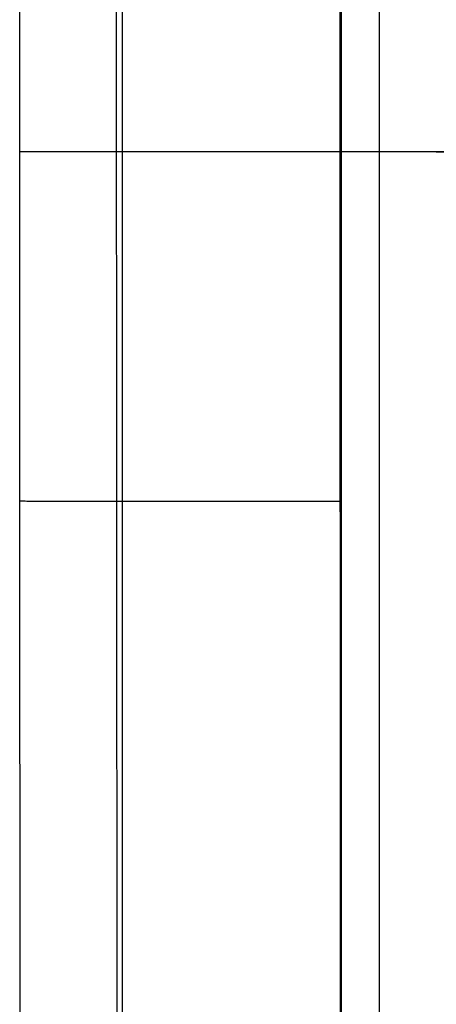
# Model space of a CAD drawing. Extents: x -383 to 1849, y -1185 to -529.
# Tile 617 of 656: x 446 to 472, y -976 to -915. Entities that reach past the tile are written whole.
import ezdxf

# ---------------------------------------------------------------- set-up
doc = ezdxf.new("R2010")
doc.units = 0
doc.layers.add('PREDEFINITO', color=7, linetype='CONTINUOUS')

msp = doc.modelspace()

# ---------------------------------------------------------------- linework, layer by layer
at = {"layer": 'PREDEFINITO'}
for p, q in [((452.356, -1016.516, 679.883), (452.356, -807.082, 679.883)), ((452.356, -1016.516, 647.883), (452.356, -807.082, 647.883)), ((468.356, -1016.516, 663.883), (468.356, -807.082, 663.883)), ((452.068, -1053.326, 433.228), (451.958, -883.646, 433.674)), ((465.96, -885.974, 440.631), (465.998, -1075.436, 439.084)), ((445.967, -944.768, 419.688), (445.951, -888.576, 419.688)), ((465.965, -1078.013, 439.038), (465.91, -902.932, 440.751)), ((445.962, -922.994, 419.688), (1047, -922.994, 419.688)), ((445.981, -1000.962, 419.688), (445.967, -944.768, 419.688)), ((445.979, -944.768, 420.164), (445.967, -944.768, 419.688)), ((446.003, -944.769, 420.642), (445.979, -944.768, 420.164)), ((446.038, -944.77, 421.121), (446.003, -944.769, 420.642)), ((446.085, -944.771, 421.602), (446.038, -944.77, 421.121)), ((446.143, -944.772, 422.082), (446.085, -944.771, 421.602)), ((446.214, -944.772, 422.563), (446.143, -944.772, 422.082)), ((446.296, -944.773, 423.043), (446.214, -944.772, 422.563)), ((446.391, -944.774, 423.522), (446.296, -944.773, 423.043)), ((446.498, -944.774, 424), (446.391, -944.774, 423.522)), ((446.616, -944.775, 424.476), (446.498, -944.774, 424)), ((446.747, -944.776, 424.951), (446.616, -944.775, 424.476)), ((446.889, -944.776, 425.422), (446.747, -944.776, 424.951)), ((447.043, -944.777, 425.89), (446.889, -944.776, 425.422)), ((447.209, -944.778, 426.355), (447.043, -944.777, 425.89)), ((447.387, -944.778, 426.816), (447.209, -944.778, 426.355)), ((447.576, -944.779, 427.272), (447.387, -944.778, 426.816)), ((447.776, -944.779, 427.724), (447.576, -944.779, 427.272)), ((447.987, -944.78, 428.17), (447.776, -944.779, 427.724)), ((448.209, -944.78, 428.611), (447.987, -944.78, 428.17)), ((448.442, -944.78, 429.046), (448.209, -944.78, 428.611)), ((448.685, -944.781, 429.474), (448.442, -944.78, 429.046)), ((448.938, -944.781, 429.895), (448.685, -944.781, 429.474)), ((449.201, -944.782, 430.31), (448.938, -944.781, 429.895)), ((449.474, -944.782, 430.717), (449.201, -944.782, 430.31)), ((449.755, -944.782, 431.116), (449.474, -944.782, 430.717)), ((450.046, -944.782, 431.507), (449.755, -944.782, 431.116)), ((450.345, -944.783, 431.889), (450.046, -944.782, 431.507)), ((450.653, -944.783, 432.263), (450.345, -944.783, 431.889)), ((450.968, -944.783, 432.628), (450.653, -944.783, 432.263)), ((451.291, -944.783, 432.984), (450.968, -944.783, 432.628)), ((451.621, -944.783, 433.331), (451.291, -944.783, 432.984)), ((451.957, -944.783, 433.668), (451.621, -944.783, 433.331)), ((452.311, -944.783, 434.008), (451.957, -944.783, 433.668)), ((452.673, -944.783, 434.342), (452.311, -944.783, 434.008)), ((453.041, -944.783, 434.669), (452.673, -944.783, 434.342)), ((453.417, -944.783, 434.991), (453.041, -944.783, 434.669)), ((453.8, -944.783, 435.305), (453.417, -944.783, 434.991)), ((454.189, -944.783, 435.613), (453.8, -944.783, 435.305)), ((454.585, -944.783, 435.914), (454.189, -944.783, 435.613)), ((454.988, -944.783, 436.208), (454.585, -944.783, 435.914)), ((455.397, -944.783, 436.494), (454.988, -944.783, 436.208)), ((455.812, -944.783, 436.773), (455.397, -944.783, 436.494)), ((456.232, -944.783, 437.044), (455.812, -944.783, 436.773)), ((456.659, -944.783, 437.307), (456.232, -944.783, 437.044)), ((457.09, -944.783, 437.561), (456.659, -944.783, 437.307)), ((457.527, -944.782, 437.808), (457.09, -944.783, 437.561)), ((457.968, -944.782, 438.046), (457.527, -944.782, 437.808)), ((458.415, -944.782, 438.275), (457.968, -944.782, 438.046)), ((458.865, -944.782, 438.496), (458.415, -944.782, 438.275)), ((459.32, -944.781, 438.708), (458.865, -944.782, 438.496)), ((459.779, -944.781, 438.91), (459.32, -944.781, 438.708)), ((460.241, -944.781, 439.104), (459.779, -944.781, 438.91)), ((460.706, -944.78, 439.289), (460.241, -944.781, 439.104)), ((461.175, -944.78, 439.464), (460.706, -944.78, 439.289)), ((461.646, -944.779, 439.63), (461.175, -944.78, 439.464)), ((462.12, -944.779, 439.787), (461.646, -944.779, 439.63)), ((462.596, -944.779, 439.934), (462.12, -944.779, 439.787)), ((463.074, -944.778, 440.072), (462.596, -944.779, 439.934)), ((463.554, -944.778, 440.2), (463.074, -944.778, 440.072)), ((464.035, -944.777, 440.319), (463.554, -944.778, 440.2)), ((464.517, -944.777, 440.428), (464.035, -944.777, 440.319)), ((465, -944.776, 440.528), (464.517, -944.777, 440.428)), ((465.484, -944.775, 440.618), (465, -944.776, 440.528)), ((465.968, -944.775, 440.699), (465.484, -944.775, 440.618))]:
    msp.add_line(p, q, dxfattribs=at)
at = {"layer": 'PREDEFINITO', "extrusion": (-5.37947e-06, 0.999997, 0.002608)}
msp.add_arc((-720.166, -1256.565, -921.851), 1718.662, 81.494124, 90.001354, dxfattribs=at)

doc.saveas('drawing.dxf')
